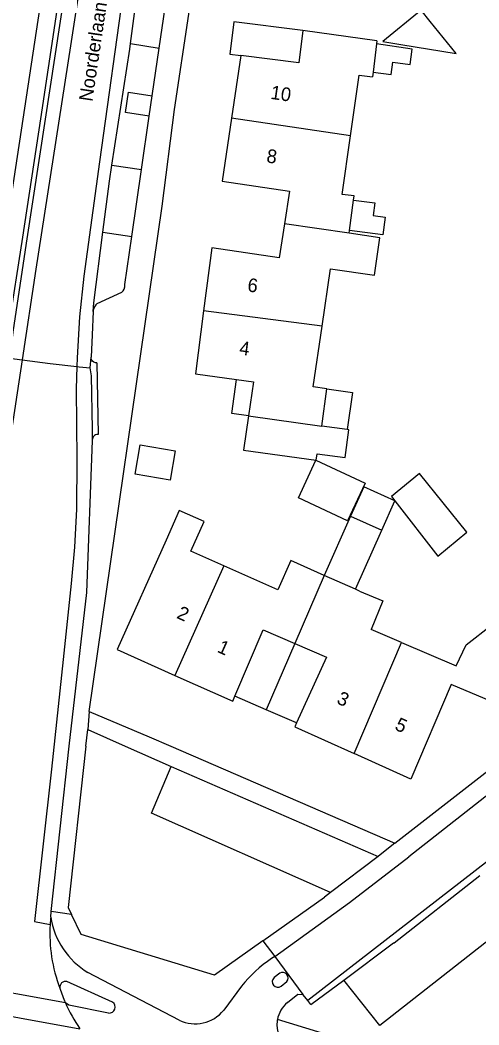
# Model space of a CAD drawing. Extents: x 194485 to 197793, y 468269 to 470822.
# Drawn here: x 195005.3 to 195045.7, y 469975.4 to 470064 of the extents above; entities that cross this region are included whole.
import ezdxf

# ---------------------------------------------------------------- set-up
doc = ezdxf.new("R2010")
doc.units = 0
for name, color, linetype in [('BGT grensvlak gebouwinstallatie plus 1', 7, 'Continuous'), ('BGT grensvlak pand op maaiveld', 7, 'Continuous'), ('BGT grensvlak pand op maaiveld LR', 7, 'Continuous'), ('BGT grensvlak vegetatieobject', 7, 'Continuous'), ('BGT grensvlak wegdeel', 7, 'Continuous'), ('BGT tekst huisnummerreeks', 7, 'Continuous'), ('BGT tekst openbare ruimte label weg', 7, 'Continuous')]:
    doc.layers.add(name, color=color, linetype=linetype)

msp = doc.modelspace()

# ---------------------------------------------------------------- linework, layer by layer
at = {"layer": 'BGT grensvlak gebouwinstallatie plus 1'}
for p, q in [((195034.681, 470048.156), (195036.551, 470047.916)), ((195036.551, 470047.916), (195036.406, 470046.784)), ((195036.406, 470046.784), (195037.472, 470046.647)), ((195037.472, 470046.647), (195037.27, 470045.079)), ((195037.27, 470045.079), (195034.335, 470045.457)), ((195023.935, 470029.335), (195024.365, 470032.328)), ((195032.322, 470031.511), (195034.573, 470031.182)), ((195034.573, 470031.182), (195034.123, 470027.904)), ((195025.419, 470029.122), (195023.935, 470029.335)), ((195034.425, 470020.276), (195032.102, 470015.05)), ((195034.854, 470013.827), (195037.177, 470019.052)), ((195029.5, 470009.043), (195026.971, 470003.205)), ((195026.971, 470003.205), (195024.226, 470004.394)), ((195029.648, 470002.045), (195026.971, 470003.205))]:
    msp.add_line(p, q, dxfattribs=at)
for points in [[(195041.438, 470063.899), (195040.629, 470064.89), (195037.263, 470062.141), (195038.844, 470061.883)], [(195030.215, 470063.116), (195024.133, 470063.882), (195023.777, 470061.02), (195024.732, 470060.901)], [(195038.844, 470061.883), (195043.736, 470061.086), (195041.438, 470063.899)], [(195036.409, 470059.42), (195038.001, 470059.23), (195038.129, 470060.305), (195039.679, 470060.12), (195039.84, 470061.462), (195036.708, 470061.932)], [(195031.367, 470025.211), (195035.698, 470023.185), (195034.146, 470019.869), (195029.815, 470021.895), (195031.367, 470025.211)]]:
    msp.add_lwpolyline(points, dxfattribs=at)
at = {"layer": 'BGT grensvlak pand op maaiveld'}
for p, q in [((195036.74, 470062.198), (195030.215, 470063.116)), ((195036.708, 470061.932), (195036.409, 470059.42)), ((195036.74, 470062.198), (195036.708, 470061.932)), ((195024.732, 470060.901), (195023.916, 470055.366)), ((195036.409, 470059.42), (195036.362, 470059.027)), ((195034.335, 470045.457), (195034.681, 470048.156)), ((195034.306, 470045.228), (195034.335, 470045.457)), ((195037.007, 470044.832), (195034.306, 470045.228)), ((195036.522, 470041.525), (195037.007, 470044.832)), ((195031.906, 470037.02), (195032.65, 470042.093)), ((195032.65, 470042.093), (195036.522, 470041.525)), ((195031.88, 470028.205), (195032.322, 470031.511)), ((195034.123, 470027.904), (195031.88, 470028.205)), ((195035.572, 470022.856), (195034.425, 470020.276)), ((195038.324, 470021.632), (195035.572, 470022.856)), ((195037.177, 470019.052), (195038.324, 470021.632)), ((195038.324, 470021.632), (195042.12, 470016.754)), ((195034.425, 470020.276), (195037.177, 470019.052)), ((195023.247, 470015.894), (195020.341, 470017.179)), ((195034.854, 470013.827), (195032.102, 470015.05)), ((195035.211, 470013.668), (195034.854, 470013.827)), ((195038.919, 470009.129), (195036.233, 470010.279))]:
    msp.add_line(p, q, dxfattribs=at)
for points in [[(195030.215, 470063.116), (195029.859, 470060.255), (195024.732, 470060.901)], [(195034.401, 470053.82), (195035.182, 470059.168), (195036.362, 470059.027)], [(195023.916, 470055.366), (195023.1, 470049.828), (195029.032, 470048.926), (195028.591, 470046.052)], [(195034.681, 470048.156), (195034.727, 470048.518), (195033.682, 470048.657), (195034.401, 470053.82)], [(195028.591, 470046.052), (195028.133, 470043.071), (195022.174, 470043.93), (195021.453, 470038.376)], [(195021.453, 470038.376), (195020.732, 470032.823), (195024.365, 470032.328)], [(195032.322, 470031.511), (195031.123, 470031.686), (195031.906, 470037.02)], [(195024.365, 470032.328), (195025.847, 470032.126), (195025.419, 470029.122)], [(195025.419, 470029.122), (195024.986, 470026.087), (195031.391, 470025.216)], [(195033.94, 470025.438), (195034.268, 470027.885), (195034.123, 470027.904)], [(195018.502, 470023.441), (195015.422, 470023.987), (195015.88, 470026.573), (195018.96, 470026.027), (195018.502, 470023.441)], [(195031.391, 470025.216), (195031.465, 470025.77), (195033.94, 470025.438)], [(195042.12, 470016.754), (195044.675, 470018.865), (195040.507, 470024.023), (195038.026, 470022.015), (195038.324, 470021.632)], [(195020.341, 470017.179), (195021.501, 470019.803), (195019.315, 470020.77), (195018.155, 470018.146)], [(195018.155, 470018.146), (195013.83, 470008.505), (195018.934, 470006.228)], [(195032.102, 470015.05), (195029.14, 470016.366), (195028.004, 470013.79), (195023.247, 470015.894)], [(195035.211, 470013.668), (195037.266, 470012.795), (195036.233, 470010.279)], [(195038.919, 470009.129), (195043.74, 470007.064), (195044.606, 470008.924), (195046.886, 470010.687), (195050.29, 470006.603), (195046.85, 470003.932), (195043.291, 470005.44), (195039.738, 469997.071), (195034.725, 469999.336)], [(195024.226, 470004.394), (195026.702, 470010.255), (195029.5, 470009.043)], [(195029.5, 470009.043), (195032.298, 470007.831), (195029.648, 470002.045)], [(195018.934, 470006.228), (195024.038, 470003.95), (195024.226, 470004.394)], [(195029.648, 470002.045), (195029.491, 470001.702), (195034.725, 469999.336)]]:
    msp.add_lwpolyline(points, dxfattribs=at)
at = {"layer": 'BGT grensvlak pand op maaiveld LR'}
for p, q in [((195034.401, 470053.82), (195023.916, 470055.366)), ((195034.306, 470045.228), (195028.591, 470046.052)), ((195031.906, 470037.02), (195021.453, 470038.376)), ((195025.419, 470029.122), (195031.88, 470028.205)), ((195023.247, 470015.894), (195018.934, 470006.228)), ((195032.102, 470015.05), (195029.5, 470009.043)), ((195034.725, 469999.336), (195038.919, 470009.129))]:
    msp.add_line(p, q, dxfattribs=at)
at = {"layer": 'BGT grensvlak vegetatieobject'}
msp.add_line((194999.381, 470014.739), (195007.173, 470065.998), dxfattribs=at)
at = {"layer": 'BGT grensvlak wegdeel'}
for p, q in [((195015.011, 470061.95), (195015.493, 470065.476)), ((195017.542, 470061.562), (195018.057, 470065.125)), ((195015.011, 470061.95), (195017.542, 470061.562)), ((195016.933, 470057.346), (195017.542, 470061.562)), ((195016.675, 470055.564), (195016.933, 470057.346)), ((195015.995, 470050.854), (195016.675, 470055.564)), ((195013.378, 470051.232), (195015.995, 470050.854)), ((195015.141, 470044.946), (195015.995, 470050.854)), ((195012.579, 470045.316), (195015.141, 470044.946)), ((195014.527, 470040.694), (195015.141, 470044.946)), ((195004.334, 470034.212), (195005.475, 470034.063)), ((195011.467, 470033.366), (195011.549, 470034.285)), ((195012.057, 470033.796), (195012.16, 470027.477)), ((195009.593, 470000), (195011.178, 470013.555)), ((195011.383, 470003.057), (195011.252, 470001.449)), ((195011.09, 470000), (195011.252, 470001.449)), ((195011.252, 470001.449), (195014.54, 470000)), ((195061.246, 470001.301), (195030.644, 469977.562)), ((195008.033, 469985.42), (195009.593, 470000)), ((195014.54, 470000), (195018.607, 469998.208)), ((195051.971, 470000), (195039.553, 469990.237)), ((195018.607, 469998.208), (195036.859, 469990.27)), ((195036.859, 469990.27), (195032.64, 469987.068)), ((195038.25, 469982.657), (195045.799, 469988.583)), ((195026.695, 469982.817), (195032.106, 469986.663)), ((195032.64, 469987.068), (195032.106, 469986.663)), ((195007.979, 469984.918), (195008.033, 469985.42)), ((195009.805, 469985.145), (195008.033, 469985.42)), ((195026.695, 469982.817), (195027.73, 469981.448)), ((195027.73, 469981.448), (195027.456, 469981.251)), ((195027.73, 469981.448), (195030.221, 469978.071)), ((195019.31, 469975.812), (195011.262, 469980.016)), ((195028.17, 469979.962), (195027.675, 469979.571)), ((195013.437, 469977.411), (195009.415, 469979.232)), ((195024.811, 469978.815), (195023.233, 469976.701)), ((195028.285, 469978.818), (195028.799, 469979.22)), ((195030.914, 469977.204), (195033.81, 469979.356)), ((195030.914, 469977.204), (195030.644, 469977.562)), ((195045.724, 469970.489), (195027.962, 469975.874))]:
    msp.add_line(p, q, dxfattribs=at)
for points in [[(194980.103, 470182.186), (194995.417, 470163.066), (195008.412, 470146.777), (195011.013, 470143.378), (195012.291, 470141.604), (195013.489, 470140.049), (195014.802, 470137.871), (195015.953, 470135.015), (195016.771, 470132.688), (195017.416, 470130.499), (195018.186, 470126.596), (195018.393, 470123.463), (195018.347, 470121.309), (195018.055, 470116.849), (195017.272, 470111.447), (195016.742, 470107.507), (195015.177, 470097.695), (195012.49, 470079.726), (195009.724, 470061.761), (195006.68, 470042.048), (195005.475, 470034.063)], [(195011.383, 470003.057), (195017.802, 470047.607), (195018.888, 470056.129), (195020.166, 470064.553), (195023.358, 470086.359), (195023.685, 470086.566), (195030.445, 470091.974), (195037.124, 470097.304), (195043.561, 470102.339)], [(195013.948, 470097.443), (195013.864, 470097.063), (195012.512, 470088.148), (195009.634, 470069.334), (195007.495, 470055.277), (195005.879, 470044.745), (195004.668, 470036.706), (195004.334, 470034.212)], [(195009.204, 470069.416), (195007.083, 470055.305), (195005.492, 470044.889), (195004.228, 470036.76), (195003.796, 470033.76), (195002.412, 470023.816)], [(195014.497, 470067.363), (195012.279, 470051.523), (195010.895, 470041.439), (195010.527, 470037.845), (195010.308, 470034.229), (195010.275, 470033.461)], [(195013.378, 470051.232), (195014.945, 470061.464), (195015.011, 470061.95)], [(195016.675, 470055.564), (195014.578, 470055.885), (195014.85, 470057.665), (195016.933, 470057.346)], [(195012.579, 470045.316), (195013.164, 470049.832), (195013.378, 470051.232)], [(195011.715, 470038.31), (195011.775, 470039.101), (195012.579, 470045.316)], [(195014.22, 470040.002), (195012.056, 470039.01), (195011.972, 470038.924), (195011.898, 470038.829), (195011.836, 470038.726), (195011.777, 470038.593), (195011.736, 470038.454), (195011.715, 470038.31)], [(195011.715, 470038.31), (195011.622, 470036.263), (195011.549, 470034.285)], [(195038.332, 469991.432), (195059.744, 470008.093), (195066.11, 470013.325), (195072.706, 470018.511), (195079.309, 470023.616), (195094.144, 470034.964)], [(195005.475, 470034.063), (195004.361, 470026.677), (195002.321, 470013.02), (195001.085, 470006.971), (195000.094, 470003.158), (194996.35, 469988.671), (194995.063, 469989.007)], [(195005.475, 470034.063), (195007.939, 470033.74), (195010.275, 470033.461)], [(195010.275, 470033.461), (195010.228, 470031.518), (195010.274, 470025.263), (195010.264, 470020.89), (195010.091, 470017.55), (195009.769, 470014.336), (195009.078, 470007.643), (195008.054, 469997.963), (195006.556, 469984.522), (195007.925, 469984.261)], [(195010.275, 470033.461), (195010.49, 470033.435), (195011.467, 470033.366)], [(195012.057, 470033.796), (195011.918, 470033.804), (195011.787, 470033.852), (195011.677, 470033.937), (195011.603, 470034.04), (195011.559, 470034.159), (195011.549, 470034.285)], [(195011.657, 470027.07), (195011.659, 470027.945), (195011.572, 470032.642), (195011.467, 470033.366)], [(195012.16, 470027.477), (195012.047, 470027.475), (195011.938, 470027.446), (195011.839, 470027.39), (195011.749, 470027.302), (195011.687, 470027.192), (195011.657, 470027.07)], [(195011.178, 470013.555), (195011.661, 470026.944), (195011.657, 470027.07)], [(195011.383, 470003.057), (195016.649, 470000.825), (195018.56, 470000), (195038.332, 469991.432)], [(195011.09, 470000), (195009.506, 469985.753), (195009.805, 469985.145)], [(195032.64, 469987.068), (195016.864, 469994.08), (195018.607, 469998.208)], [(195038.332, 469991.432), (195036.887, 469990.291), (195036.859, 469990.27)], [(195027.73, 469981.448), (195034.315, 469986.199), (195039.553, 469990.237)], [(195026.695, 469982.817), (195022.429, 469979.786), (195010.672, 469983.377), (195009.805, 469985.145)], [(195047.765, 469983.79), (195036.998, 469975.347), (195033.81, 469979.356)], [(195033.81, 469979.356), (195038.213, 469982.628), (195038.25, 469982.657)], [(195009.276, 469977.364), (195000.172, 469978.99), (194991.325, 469980.697)], [(194989.542, 469979.06), (194999.874, 469977.002), (195010.546, 469975.063)], [(194989.542, 469979.06), (194999.874, 469977.002), (195010.546, 469975.063)], [(195028.859, 469977.371), (195029.782, 469978.103), (195030.221, 469978.071)], [(195030.644, 469977.562), (195030.542, 469977.698), (195030.221, 469978.071)], [(195013.088, 469976.441), (195009.583, 469977.148), (195009.276, 469977.364)]]:
    msp.add_lwpolyline(points, dxfattribs=at)
for centre, radius, start, end in [((195013.766, 470040.617), 0.765, 306.40359, 5.74828), ((195021.124, 469983.507), 13.22, 173.87269, 176.72995), ((195014.94, 469986.03), 7.049, 189.0727, 238.54985), ((195021.477, 469983.475), 13.575, 176.67954, 200.8954), ((195033.262, 469972.293), 10.675, 122.9481, 142.34098), ((195027.996, 469979.207), 0.485, 131.41432, 306.60706), ((195028.428, 469979.543), 0.492, 318.99627, 121.58021), ((195009.297, 469978.734), 0.512, 76.64136, 191.38474), ((195022.12, 469982.958), 14.009, 197.98232, 203.53497), ((195022.23, 469983.013), 14.132, 203.56024, 214.23135), ((195013.124, 469976.976), 0.536, 266.18382, 54.23935), ((195030.417, 469975.42), 2.497, 128.61455, 169.52551), ((195020.702, 469978.772), 3.271, 244.81916, 320.7174), ((195031.239, 469975.302), 3.327, 170.09178, 172.47876), ((195030.415, 469975.422), 2.493, 172.745, 230.90172)]:
    msp.add_arc(centre, radius, start, end, dxfattribs=at)

# ---------------------------------------------------------------- texts
at = {"layer": 'BGT tekst huisnummerreeks'}
for s, rotation, p in [('10', 351.6, (195027.311, 470057.087)), ('8', 351.6, (195026.953, 470051.484)), ('6', 352.6, (195025.278, 470040.098)), ('4', 352.6, (195024.56, 470034.544)), ('2', 335.8, (195019.011, 470011.314)), ('1', 335.9, (195022.586, 470008.322)), ('3', 335.7, (195033.119, 470003.793)), ('5', 335.7, (195038.237, 470001.48))]:
    msp.add_text(s, height=1.2, rotation=rotation, dxfattribs=at).set_placement(p)
at = {"layer": 'BGT tekst openbare ruimte label weg'}
msp.add_text('Noorderlaan', height=1.2, rotation=81.5, dxfattribs=at).set_placement((195011.644, 470056.795))

doc.saveas('drawing.dxf')
